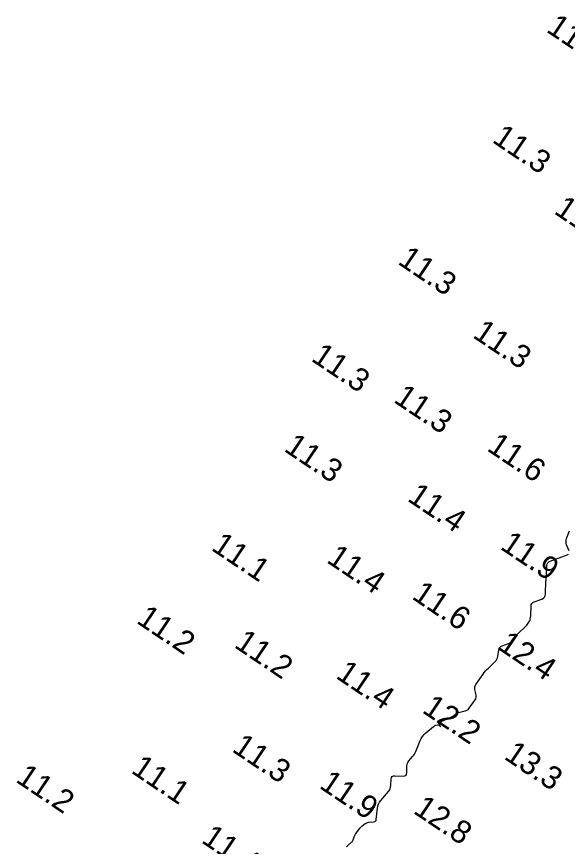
# Model space of a CAD drawing. Extents: x 815352 to 820877, y 582403 to 597439.
# Drawn here: x 815602.9 to 815723.1, y 582955.4 to 583136.4 of the extents above; entities that cross this region are included whole.
import ezdxf

# ---------------------------------------------------------------- set-up
doc = ezdxf.new("R2010")
doc.units = 0
doc.layers.add('V-CONT-EL12', color=7, linetype='Continuous')
doc.layers.add('V-TOPO-SOUN', color=7, linetype='Continuous')

msp = doc.modelspace()

# ---------------------------------------------------------------- linework, layer by layer
at = {"layer": 'V-CONT-EL12'}
for points in [[(815723.5, 583019.89), (815722.97, 583021.22), (815722.87, 583021.55), (815722.84, 583021.88), (815722.86, 583022.22), (815722.95, 583022.55), (815723.56, 583024.24)], [(815674.96, 582955.39), (815675.12, 582955.54), (815675.28, 582955.69), (815676.02, 582956.36), (815676.13, 582956.47), (815676.23, 582956.6), (815676.31, 582956.74), (815676.37, 582956.9), (815676.59, 582957.53), (815676.65, 582957.68), (815676.72, 582957.83), (815676.8, 582957.98), (815676.89, 582958.12), (815677.68, 582959.23), (815677.82, 582959.41), (815677.97, 582959.58), (815678.13, 582959.73), (815678.3, 582959.87), (815679.02, 582960.4), (815679.21, 582960.52), (815679.4, 582960.61), (815679.61, 582960.67), (815679.83, 582960.7), (815680.87, 582960.79), (815681.09, 582960.84), (815681.26, 582960.94), (815681.37, 582961.11), (815681.42, 582961.33), (815681.66, 582963.76), (815681.75, 582964.23), (815681.9, 582964.67), (815682.11, 582965.09), (815682.4, 582965.47), (815684.07, 582967.39), (815684.28, 582967.68), (815684.44, 582967.99), (815684.55, 582968.33), (815684.6, 582968.69), (815684.7, 582970.16), (815684.77, 582970.48), (815684.92, 582970.71), (815685.16, 582970.83), (815685.49, 582970.86), (815687.3, 582970.78), (815687.62, 582970.81), (815687.85, 582970.93), (815688, 582971.15), (815688.06, 582971.47), (815688.11, 582973.03), (815688.14, 582973.33), (815688.23, 582973.62), (815688.37, 582973.89), (815688.55, 582974.13), (815689.39, 582975.09), (815689.59, 582975.33), (815689.77, 582975.59), (815689.92, 582975.86), (815690.06, 582976.15), (815691.03, 582978.51), (815691.26, 582978.99), (815691.54, 582979.43), (815691.87, 582979.83), (815692.25, 582980.19), (815693.92, 582981.62), (815694.33, 582981.88), (815694.74, 582981.95), (815695.13, 582981.85), (815695.52, 582981.56), (815695.39, 582981.69), (815695.16, 582981.99), (815695.11, 582982.25), (815695.25, 582982.48), (815695.57, 582982.67), (815697.73, 582983.59), (815697.88, 582983.66), (815698.02, 582983.75), (815698.16, 582983.84), (815698.29, 582983.94), (815698.8, 582984.37), (815698.93, 582984.46), (815699.07, 582984.54), (815699.22, 582984.61), (815699.37, 582984.65), (815700.8, 582984.98), (815701.07, 582985.07), (815701.32, 582985.2), (815701.54, 582985.38), (815701.72, 582985.6), (815702.98, 582987.4), (815703.12, 582987.65), (815703.2, 582987.91), (815703.23, 582988.19), (815703.19, 582988.47), (815702.94, 582989.64), (815702.91, 582989.92), (815702.94, 582990.2), (815703.02, 582990.46), (815703.16, 582990.71), (815704.74, 582993), (815705, 582993.36), (815705.28, 582993.7), (815705.58, 582994.03), (815705.9, 582994.34), (815707.33, 582995.71), (815707.56, 582995.96), (815707.74, 582996.24), (815707.87, 582996.55), (815707.95, 582996.88), (815708.17, 582998.29), (815708.25, 582998.59), (815708.4, 582998.84), (815708.62, 582999.04), (815708.9, 582999.19), (815710.48, 582999.79), (815710.62, 582999.86), (815710.75, 582999.94), (815710.86, 583000.05), (815710.95, 583000.17), (815711.28, 583000.71), (815711.37, 583000.84), (815711.47, 583000.97), (815711.57, 583001.08), (815711.68, 583001.2), (815713.71, 583003.08), (815713.86, 583003.22), (815714.01, 583003.38), (815714.14, 583003.54), (815714.27, 583003.71), (815714.87, 583004.58), (815714.93, 583004.67), (815714.98, 583004.77), (815715.01, 583004.87), (815715.03, 583004.98), (815715.1, 583005.42), (815715.11, 583005.53), (815715.12, 583005.64), (815715.13, 583005.75), (815715.14, 583005.86), (815715.2, 583007.83), (815715.25, 583008.16), (815715.39, 583008.44), (815715.61, 583008.65), (815715.91, 583008.8), (815717.56, 583009.38), (815717.9, 583009.55), (815718.15, 583009.79), (815718.31, 583010.1), (815718.37, 583010.48), (815718.46, 583013.31), (815718.47, 583013.43), (815718.48, 583013.55), (815718.49, 583013.67), (815718.5, 583013.79), (815718.57, 583014.26), (815718.58, 583014.38), (815718.59, 583014.5), (815718.6, 583014.62), (815718.61, 583014.74), (815718.67, 583016.69), (815718.73, 583017.02), (815718.87, 583017.3), (815719.09, 583017.51), (815719.39, 583017.67), (815723.09, 583018.99), (815723.37, 583019.14)]]:
    msp.add_lwpolyline(points, dxfattribs=at)

# ---------------------------------------------------------------- texts
at = {"layer": 'V-TOPO-SOUN'}
for s, p in [('11.2 ', (815718.32, 583133.21)), ('11.3 ', (815706.51, 583109.13)), ('11.3 ', (815720, 583093.58)), ('11.3 ', (815685.91, 583082.59)), ('11.3 ', (815702.25, 583066.58)), ('11.3 ', (815667.01, 583061.46)), ('11.3 ', (815684.99, 583052.47)), ('11.3 ', (815661.07, 583041.78)), ('11.6 ', (815705.36, 583041.9)), ('11.4 ', (815687.98, 583030.95)), ('11.9 ', (815708.25, 583020.45)), ('11.1 ', (815645.19, 583020.2)), ('11.4 ', (815670.36, 583017.53)), ('11.6 ', (815688.96, 583009.59)), ('11.2 ', (815628.86, 583004.31)), ('11.2 ', (815650.21, 582999)), ('12.4 ', (815707.69, 582998.64)), ('11.4 ', (815672.36, 582992.3)), ('12.2 ', (815691.22, 582984.79)), ('11.3 ', (815649.72, 582976.29)), ('13.3 ', (815709.07, 582974.68)), ('11.1 ', (815627.7, 582971.64)), ('11.2 ', (815602.51, 582969.67)), ('11.9 ', (815668.78, 582968.32)), ('12.8 ', (815689.29, 582962.84)), ('11.4 ', (815643.03, 582956.44))]:
    msp.add_text(s, height=5, rotation=326, dxfattribs=at).set_placement(p)

doc.saveas('drawing.dxf')
